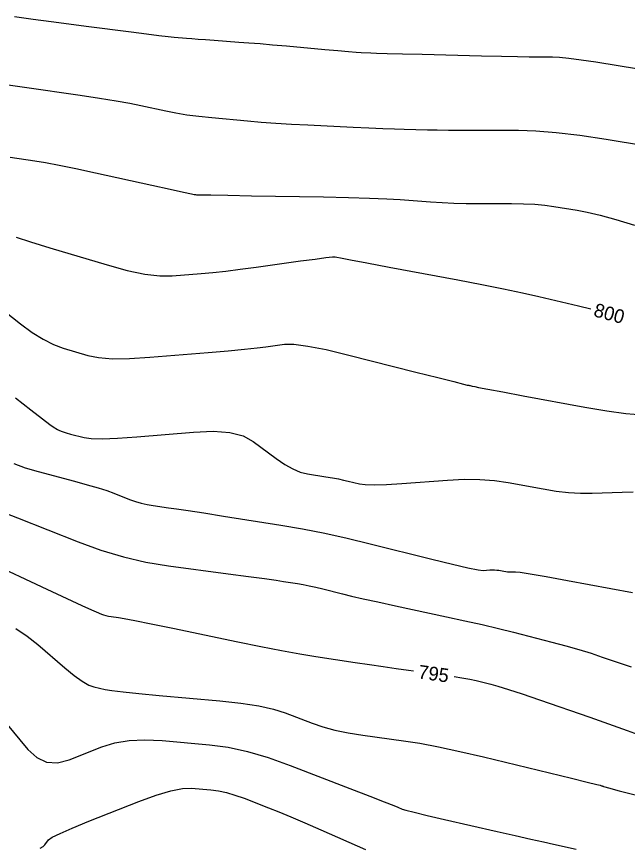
# Model space of a CAD drawing. Extents: x 2082232 to 2083549, y 592624 to 593832.
# Drawn here: x 2082395.5 to 2082426.73, y 593026.54 to 593068.99 of the extents above; entities that cross this region are included whole.
import ezdxf

# ---------------------------------------------------------------- set-up
doc = ezdxf.new("R2010")
doc.units = 0
doc.layers.add('DT_X_Contour_Major', color=7, linetype='Continuous')
doc.layers.add('DT_X_Contour_Minor', color=7, linetype='Continuous')

msp = doc.modelspace()

# ---------------------------------------------------------------- linework, layer by layer
at = {"layer": 'DT_X_Contour_Major'}
for points in [[(2082395.489, 593057.712), (2082396.217, 593057.475), (2082397.194, 593057.177), (2082400.131, 593056.301), (2082401.164, 593056.02), (2082402.062, 593055.832), (2082402.823, 593055.738), (2082403.448, 593055.737), (2082404.934, 593055.861), (2082405.527, 593055.916), (2082406.195, 593055.989), (2082406.936, 593056.08), (2082407.75, 593056.188), (2082410.019, 593056.5), (2082410.768, 593056.601), (2082411.312, 593056.671), (2082411.651, 593056.71), (2082411.786, 593056.718), (2082411.872, 593056.696), (2082412.064, 593056.658), (2082412.576, 593056.561), (2082413.407, 593056.404), (2082414.558, 593056.189), (2082418.054, 593055.535), (2082419.296, 593055.298), (2082420.4, 593055.078), (2082421.367, 593054.875), (2082422.197, 593054.689), (2082424.225, 593054.216), (2082424.863, 593054.062)], [(2082393.982, 593041.156), (2082397.055, 593039.725), (2082398.076, 593039.25), (2082398.835, 593038.899), (2082399.333, 593038.672), (2082399.568, 593038.569), (2082399.845, 593038.46), (2082399.954, 593038.421), (2082400.073, 593038.389), (2082400.201, 593038.361), (2082400.339, 593038.34), (2082400.72, 593038.289), (2082401, 593038.24), (2082401.556, 593038.132), (2082402.387, 593037.964), (2082403.494, 593037.736), (2082406.811, 593037.048), (2082407.994, 593036.808), (2082409.053, 593036.604), (2082409.989, 593036.435), (2082410.802, 593036.301), (2082412.807, 593035.992), (2082413.542, 593035.881), (2082414.243, 593035.777), (2082414.911, 593035.68), (2082415.546, 593035.592), (2082415.8, 593035.557)], [(2082417.879, 593035.267), (2082418.261, 593035.206), (2082418.669, 593035.131), (2082418.992, 593035.061), (2082419.742, 593034.879), (2082420.109, 593034.778), (2082420.647, 593034.611), (2082421.356, 593034.377), (2082422.237, 593034.077), (2082424.813, 593033.189), (2082425.772, 593032.855), (2082426.717, 593032.518), (2082427.649, 593032.178)]]:
    msp.add_lwpolyline(points, dxfattribs=at)
at = {"layer": 'DT_X_Contour_Minor'}
for points in [[(2082395.401, 593068.986), (2082396.351, 593068.857), (2082397.278, 593068.734), (2082398.179, 593068.614), (2082399.056, 593068.5), (2082401.362, 593068.202), (2082402.149, 593068.101), (2082402.777, 593068.024), (2082403.248, 593067.969), (2082403.562, 593067.938), (2082404.189, 593067.885), (2082404.454, 593067.863), (2082404.778, 593067.838), (2082405.163, 593067.81), (2082405.607, 593067.778), (2082406.872, 593067.689), (2082407.379, 593067.652), (2082407.952, 593067.605), (2082408.591, 593067.551), (2082409.296, 593067.488), (2082411.263, 593067.308), (2082411.932, 593067.248), (2082412.463, 593067.202), (2082412.856, 593067.171), (2082413.111, 593067.155), (2082413.607, 593067.132), (2082413.911, 593067.12), (2082414.452, 593067.105), (2082415.229, 593067.085), (2082416.243, 593067.06), (2082419.263, 593066.989), (2082420.29, 593066.966), (2082421.107, 593066.949), (2082421.715, 593066.939), (2082422.113, 593066.935), (2082422.894, 593066.934), (2082423.253, 593066.918), (2082423.742, 593066.868), (2082424.362, 593066.785), (2082425.112, 593066.669), (2082427.289, 593066.316)], [(2082394.958, 593065.512), (2082395.902, 593065.376), (2082398.745, 593064.97), (2082399.739, 593064.823), (2082400.587, 593064.688), (2082401.29, 593064.564), (2082401.847, 593064.451), (2082403.14, 593064.164), (2082403.65, 593064.062), (2082404.209, 593063.972), (2082404.819, 593063.892), (2082405.478, 593063.824), (2082407.302, 593063.658), (2082408.008, 593063.598), (2082408.76, 593063.543), (2082409.558, 593063.494), (2082410.4, 593063.45), (2082412.707, 593063.34), (2082413.519, 593063.302), (2082414.227, 593063.273), (2082414.829, 593063.251), (2082415.325, 593063.236), (2082416.51, 593063.208), (2082416.999, 593063.199), (2082417.58, 593063.192), (2082418.251, 593063.188), (2082419.014, 593063.186), (2082421.168, 593063.184), (2082422.053, 593063.154), (2082423.094, 593063.067), (2082424.291, 593062.922), (2082425.643, 593062.719), (2082429.456, 593062.101)], [(2082395.17, 593061.805), (2082396.428, 593061.625), (2082396.976, 593061.536), (2082397.676, 593061.404), (2082398.528, 593061.23), (2082399.532, 593061.012), (2082402.412, 593060.374), (2082403.358, 593060.164), (2082404.034, 593060.014), (2082404.442, 593059.924), (2082404.581, 593059.894), (2082404.592, 593059.893), (2082404.599, 593059.893), (2082404.61, 593059.892), (2082404.626, 593059.891), (2082404.647, 593059.89), (2082404.708, 593059.887), (2082404.9, 593059.883), (2082405.432, 593059.873), (2082406.302, 593059.858), (2082407.51, 593059.836), (2082411.185, 593059.771), (2082412.464, 593059.744), (2082413.545, 593059.713), (2082414.427, 593059.677), (2082415.111, 593059.636), (2082416.669, 593059.521), (2082417.26, 593059.483), (2082417.864, 593059.456), (2082418.482, 593059.44), (2082419.112, 593059.434), (2082420.812, 593059.433), (2082421.424, 593059.423), (2082421.989, 593059.396), (2082422.505, 593059.351), (2082422.973, 593059.288), (2082424.155, 593059.096), (2082424.67, 593058.995), (2082425.331, 593058.834), (2082426.135, 593058.615), (2082427.085, 593058.336)], [(2082394.045, 593054.586), (2082395.7, 593053.296), (2082396.302, 593052.855), (2082396.866, 593052.5), (2082397.393, 593052.231), (2082397.883, 593052.048), (2082399.137, 593051.673), (2082399.689, 593051.562), (2082400.402, 593051.509), (2082401.277, 593051.515), (2082402.314, 593051.579), (2082405.295, 593051.827), (2082406.317, 593051.915), (2082407.151, 593051.992), (2082407.794, 593052.057), (2082408.248, 593052.112), (2082409.205, 593052.244), (2082409.68, 593052.246), (2082410.385, 593052.155), (2082411.322, 593051.971), (2082412.49, 593051.693), (2082415.911, 593050.826), (2082417.038, 593050.541), (2082417.852, 593050.335), (2082418.352, 593050.21), (2082418.54, 593050.164), (2082418.622, 593050.149), (2082418.655, 593050.142), (2082418.694, 593050.134), (2082418.739, 593050.124), (2082418.789, 593050.113), (2082418.931, 593050.08), (2082419.125, 593050.041), (2082419.601, 593049.951), (2082420.36, 593049.81), (2082421.401, 593049.616), (2082424.554, 593049.031), (2082425.67, 593048.842), (2082426.656, 593048.713), (2082427.51, 593048.645)], [(2082395.453, 593049.502), (2082396.237, 593048.893), (2082396.819, 593048.443), (2082397.2, 593048.154), (2082397.38, 593048.025), (2082397.59, 593047.894), (2082397.692, 593047.842), (2082397.838, 593047.785), (2082398.029, 593047.724), (2082398.264, 593047.658), (2082398.952, 593047.475), (2082399.314, 593047.426), (2082399.884, 593047.418), (2082400.66, 593047.449), (2082401.645, 593047.52), (2082404.547, 593047.763), (2082405.555, 593047.801), (2082406.4, 593047.734), (2082407.084, 593047.562), (2082407.605, 593047.284), (2082408.78, 593046.402), (2082409.21, 593046.105), (2082409.618, 593045.878), (2082410.005, 593045.718), (2082410.371, 593045.627), (2082411.318, 593045.477), (2082411.655, 593045.42), (2082411.957, 593045.365), (2082412.224, 593045.31), (2082412.456, 593045.256), (2082413.027, 593045.113), (2082413.324, 593045.074), (2082413.786, 593045.064), (2082414.413, 593045.084), (2082415.205, 593045.133), (2082417.538, 593045.305), (2082418.387, 593045.345), (2082419.186, 593045.339), (2082419.934, 593045.285), (2082420.631, 593045.184), (2082422.423, 593044.851), (2082423.083, 593044.744), (2082423.719, 593044.674), (2082424.332, 593044.64), (2082424.92, 593044.642), (2082426.458, 593044.696), (2082427.029, 593044.702)], [(2082395.356, 593046.146), (2082395.939, 593045.939), (2082396.6, 593045.746), (2082398.467, 593045.249), (2082399.117, 593045.072), (2082399.668, 593044.911), (2082400.119, 593044.766), (2082400.471, 593044.638), (2082401.277, 593044.32), (2082401.579, 593044.21), (2082401.879, 593044.121), (2082402.179, 593044.051), (2082402.479, 593044.002), (2082403.275, 593043.897), (2082403.674, 593043.84), (2082404.274, 593043.75), (2082405.074, 593043.625), (2082406.075, 593043.467), (2082409.013, 593042.999), (2082410.124, 593042.808), (2082411.256, 593042.587), (2082412.407, 593042.336), (2082413.579, 593042.055), (2082416.731, 593041.264), (2082417.781, 593041.005), (2082418.568, 593040.824), (2082419.092, 593040.718), (2082419.353, 593040.689), (2082419.697, 593040.715), (2082419.822, 593040.721), (2082419.94, 593040.72), (2082420.05, 593040.712), (2082420.153, 593040.697), (2082420.417, 593040.648), (2082420.515, 593040.632), (2082420.608, 593040.622), (2082420.699, 593040.617), (2082420.786, 593040.617), (2082421.012, 593040.625), (2082421.242, 593040.599), (2082421.762, 593040.516), (2082422.572, 593040.375), (2082423.671, 593040.177), (2082426.989, 593039.571)], [(2082394.524, 593043.775), (2082395.55, 593043.37), (2082398.646, 593042.147), (2082399.805, 593041.726), (2082400.961, 593041.383), (2082402.113, 593041.116), (2082403.262, 593040.926), (2082406.322, 593040.521), (2082407.36, 593040.382), (2082408.177, 593040.271), (2082408.775, 593040.188), (2082409.153, 593040.132), (2082409.867, 593040.018), (2082410.149, 593039.969), (2082410.458, 593039.906), (2082410.794, 593039.831), (2082411.158, 593039.743), (2082412.165, 593039.49), (2082412.617, 593039.381), (2082413.22, 593039.244), (2082413.972, 593039.078), (2082414.874, 593038.884), (2082417.48, 593038.327), (2082418.427, 593038.121), (2082419.313, 593037.92), (2082420.14, 593037.723), (2082420.906, 593037.531), (2082422.869, 593037.026), (2082423.582, 593036.836), (2082424.249, 593036.646), (2082424.871, 593036.456), (2082425.447, 593036.265), (2082426.922, 593035.757)], [(2082395.467, 593037.729), (2082396.049, 593037.331), (2082396.589, 593036.902), (2082397.971, 593035.716), (2082398.452, 593035.322), (2082398.858, 593035.027), (2082399.19, 593034.831), (2082399.447, 593034.735), (2082400.033, 593034.611), (2082400.37, 593034.557), (2082400.943, 593034.488), (2082401.75, 593034.405), (2082402.793, 593034.307), (2082405.888, 593034.027), (2082406.968, 593033.91), (2082407.887, 593033.77), (2082408.645, 593033.606), (2082409.241, 593033.418), (2082410.617, 593032.886), (2082411.165, 593032.699), (2082411.78, 593032.534), (2082412.459, 593032.393), (2082413.204, 593032.275), (2082415.278, 593031.991), (2082416.117, 593031.86), (2082417.079, 593031.678), (2082418.163, 593031.446), (2082419.371, 593031.164), (2082422.753, 593030.344), (2082423.866, 593030.074), (2082424.669, 593029.879), (2082425.161, 593029.758), (2082425.342, 593029.712), (2082425.41, 593029.688), (2082425.436, 593029.679), (2082425.461, 593029.67), (2082425.486, 593029.661), (2082425.51, 593029.652), (2082425.575, 593029.628), (2082425.771, 593029.575), (2082426.31, 593029.433), (2082427.192, 593029.203)], [(2082394.943, 593032.927), (2082396.081, 593031.548), (2082396.532, 593031.127), (2082397.034, 593030.897), (2082397.586, 593030.858), (2082398.188, 593031.01), (2082399.86, 593031.671), (2082400.523, 593031.878), (2082401.257, 593032.001), (2082402.063, 593032.043), (2082402.939, 593032.001), (2082405.372, 593031.781), (2082406.314, 593031.653), (2082407.313, 593031.436), (2082408.371, 593031.128), (2082409.488, 593030.73), (2082412.543, 593029.55), (2082413.556, 593029.158), (2082414.302, 593028.868), (2082414.782, 593028.68), (2082414.995, 593028.594), (2082415.21, 593028.499), (2082415.406, 593028.439), (2082415.834, 593028.331), (2082416.493, 593028.174), (2082417.383, 593027.968), (2082420.066, 593027.354), (2082421, 593027.141), (2082421.791, 593026.962), (2082422.44, 593026.816), (2082422.945, 593026.705), (2082424.102, 593026.453)], [(2082396.715, 593026.507), (2082396.858, 593026.579), (2082396.952, 593026.666), (2082397.14, 593026.922), (2082397.322, 593027.054), (2082397.726, 593027.256), (2082398.352, 593027.529), (2082399.2, 593027.872), (2082401.758, 593028.883), (2082402.645, 593029.211), (2082403.385, 593029.435), (2082403.98, 593029.556), (2082404.429, 593029.574), (2082405.432, 593029.483), (2082405.82, 593029.43), (2082406.232, 593029.34), (2082406.668, 593029.214), (2082407.129, 593029.05), (2082408.388, 593028.563), (2082408.909, 593028.356), (2082409.526, 593028.1), (2082410.241, 593027.795), (2082411.053, 593027.44), (2082413.347, 593026.43)]]:
    msp.add_lwpolyline(points, dxfattribs=at)

# ---------------------------------------------------------------- texts
at = {"layer": 'DT_X_Contour_Major'}
for s, rotation, p in [('800', 344.8958, (2082424.959, 593053.687)), ('795', 352.0446, (2082416.003, 593035.178))]:
    msp.add_text(s, height=0.7, rotation=rotation, dxfattribs=at).set_placement(p)

doc.saveas('drawing.dxf')
